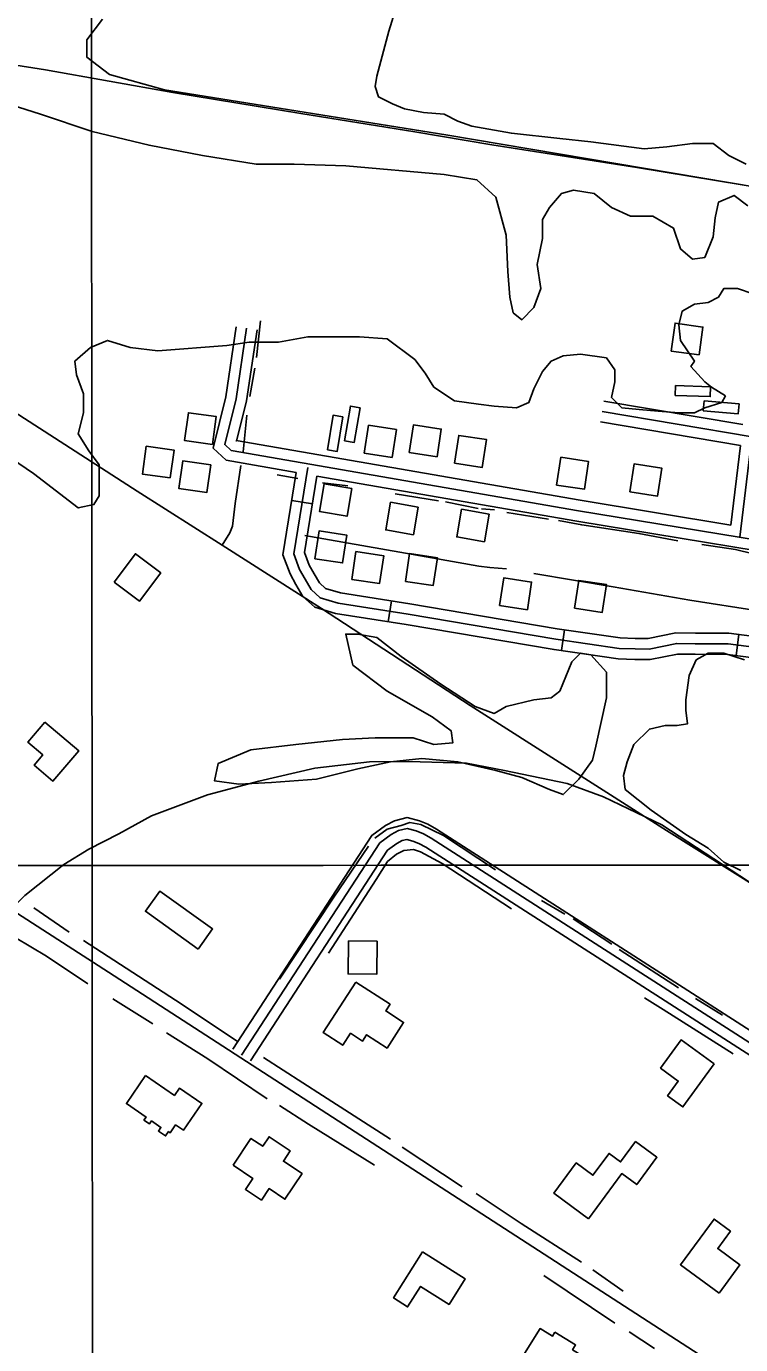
# Model space of a CAD drawing. Extents: x 3297772 to 3335630, y 634068 to 659439.
# Drawn here: x 3307038 to 3308055, y 653921 to 655798 of the extents above; entities that cross this region are included whole.
import ezdxf

# ---------------------------------------------------------------- set-up
doc = ezdxf.new("R2010")
doc.units = 0
for name, color, linetype in [('V-BLDG-OTLN', 7, 'Continuous'), ('V-GRID-MAJR', 7, 'Continuous'), ('V-ROAD-CNTR', 7, 'Continuous'), ('V-SITE-VEGE', 7, 'Continuous'), ('V-TOPO-SHOR', 7, 'Continuous')]:
    doc.layers.add(name, color=color, linetype=linetype)

msp = doc.modelspace()

# ---------------------------------------------------------------- linework, layer by layer
at = {"layer": 'V-BLDG-OTLN'}
for points in [[(3307995.7199712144, 655330.109313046), (3308001.1759603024, 655369.735233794), (3307961.550039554, 655375.191222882), (3307956.094050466, 655335.565302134)], [(3307962.164038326, 655286.373400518), (3308012.133938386, 655284.6434039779), (3308011.649939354, 655270.6524319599), (3307961.6800392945, 655272.3814285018)], [(3307513.2099362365, 655254.8294636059), (3307504.9229528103, 655205.520562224), (3307491.1169804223, 655207.8415575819), (3307499.403963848, 655257.149458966)], [(3308002.757957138, 655264.5544441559), (3308052.5698575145, 655260.2294528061), (3308051.358859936, 655246.281480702), (3308001.5459595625, 655250.6064720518)], [(3307302.956356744, 655202.695567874), (3307308.4123458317, 655242.321488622), (3307268.7864250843, 655247.77747771), (3307263.330435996, 655208.151556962)], [(3307488.786985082, 655242.100489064), (3307480.680001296, 655192.76258774), (3307466.865028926, 655195.0325832), (3307474.97301271, 655244.370484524)], [(3307519.1509243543, 655190.264592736), (3307558.686845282, 655184.1886048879), (3307564.76283313, 655223.7245258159), (3307525.226912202, 655229.800513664)], [(3307583.136796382, 655191.061591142), (3307622.67271731, 655184.9856032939), (3307628.7487051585, 655224.5215242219), (3307589.2127842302, 655230.59751207)], [(3307647.599667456, 655175.9346213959), (3307687.1355883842, 655169.858633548), (3307693.211576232, 655209.394554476), (3307653.675655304, 655215.4705423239)], [(3307242.864476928, 655154.84266358), (3307248.320466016, 655194.468584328), (3307208.694545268, 655199.924573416), (3307203.23855618, 655160.298652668)], [(3307300.465361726, 655173.738625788), (3307260.869440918, 655179.40261446), (3307255.2044522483, 655139.806693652), (3307294.8013730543, 655134.1417049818)], [(3307792.8733769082, 655144.804683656), (3307832.4092978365, 655138.728695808), (3307838.485285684, 655178.264616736), (3307798.9493647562, 655184.340604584)], [(3307897.103168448, 655135.2897026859), (3307936.639089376, 655129.213714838), (3307942.7150772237, 655168.749635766), (3307903.179156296, 655174.8256236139)], [(3307501.4329597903, 655139.786693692), (3307462.02303861, 655146.626680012), (3307455.18305229, 655107.2157588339), (3307494.593973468, 655100.3757725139)], [(3307595.9027708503, 655113.4767463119), (3307556.4928496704, 655120.3167326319), (3307549.6528633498, 655080.9058114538), (3307589.063784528, 655074.065825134)], [(3307696.91256883, 655103.4657663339), (3307657.50264765, 655110.3057526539), (3307650.6626613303, 655070.894831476), (3307690.073582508, 655064.0548451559)], [(3307448.621065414, 655040.0348931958), (3307488.156986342, 655033.9589053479), (3307494.23297419, 655073.4948262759), (3307454.697053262, 655079.5708141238)], [(3307162.891636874, 655006.510960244), (3307193.3705759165, 655047.0188792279), (3307229.4785037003, 655019.850933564), (3307198.9995646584, 654979.3430145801)], [(3307501.149960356, 655010.6139520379), (3307540.6858812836, 655004.53796419), (3307546.761869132, 655044.073885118), (3307507.2259482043, 655050.1498729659)], [(3307577.6028074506, 655007.7719577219), (3307617.1387283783, 655001.6959698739), (3307623.2147162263, 655041.2318908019), (3307583.678795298, 655047.3078786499)], [(3307711.66753932, 654973.3530265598), (3307751.203460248, 654967.277038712), (3307757.279448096, 655006.81295964), (3307717.7435271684, 655012.8889474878)], [(3307818.41732582, 654969.6630339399), (3307857.953246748, 654963.587046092), (3307864.0292345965, 655003.12296702), (3307824.4933136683, 655009.1989548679)], [(3307064.5528335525, 654807.2623587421), (3307112.542737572, 654766.6054400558), (3307075.955810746, 654723.419526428), (3307049.10886444, 654746.1634809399), (3307061.5028396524, 654760.79345168), (3307040.359881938, 654778.704415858)], [(3307282.494397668, 654484.328004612), (3307207.602547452, 654538.1678969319), (3307228.25350615, 654566.8928394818), (3307303.144356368, 654513.0519471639)], [(3307537.5108876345, 654495.575982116), (3307496.643969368, 654496.025981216), (3307496.1279704, 654449.1700749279), (3307536.994888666, 654448.7200758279)], [(3307507.2019482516, 654437.3900984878), (3307460.597041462, 654365.5112422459), (3307488.3669859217, 654347.5052782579), (3307499.4789636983, 654364.6432439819), (3307516.705929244, 654353.4732663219), (3307522.485917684, 654362.388248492), (3307551.508859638, 654343.5712861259), (3307575.08781248, 654379.940213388), (3307549.744863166, 654396.371180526), (3307555.878850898, 654405.832161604)], [(3308017.2529281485, 654320.8963314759), (3307972.7360171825, 654259.682453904), (3307950.839060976, 654275.606422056), (3307966.098030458, 654296.58938009), (3307940.8270810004, 654314.9663433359), (3307970.0840224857, 654355.1982628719)], [(3307207.816, 654304.39), (3307248.924, 654276.185), (3307256.102, 654286.6460000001), (3307287.938, 654264.802), (3307261.679, 654226.533), (3307250.595, 654234.138), (3307243.005, 654223.074), (3307240.5, 654224.7930000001), (3307236.2120000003, 654218.542), (3307226.142, 654225.452), (3307229.699, 654230.638), (3307216.291, 654239.837), (3307213.344, 654235.5430000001), (3307205.461, 654240.951), (3307208.394, 654245.224), (3307180.4, 654264.432)], [(3307332.3412979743, 654176.8406195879), (3307357.805247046, 654214.9165434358), (3307374.552213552, 654203.716565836), (3307383.590195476, 654217.2305388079), (3307413.7081352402, 654197.0885790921), (3307403.976154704, 654182.536608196), (3307430.43810178, 654164.83964359), (3307406.0761505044, 654128.4117164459), (3307383.55819554, 654143.4706863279), (3307372.644217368, 654127.1507189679), (3307349.8642629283, 654142.3846885), (3307360.3712419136, 654158.0956570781)], [(3307838.3782858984, 654100.671771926), (3307885.6431913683, 654164.9776433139), (3307906.964148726, 654149.3066746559), (3307935.5770915, 654188.235596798), (3307905.261152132, 654210.517552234), (3307884.000194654, 654181.5906100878), (3307867.5192276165, 654193.703585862), (3307844.665273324, 654162.608648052), (3307820.7603211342, 654180.178612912), (3307788.998384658, 654136.965699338)], [(3308024.093914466, 653994.5979840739), (3307969.130024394, 654035.2409027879), (3308017.0769285, 654100.082773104), (3308040.3658819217, 654082.8618075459), (3308022.1829182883, 654058.2718567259), (3308053.857854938, 654034.8499035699)], [(3307601.946, 654053.33), (3307662.685, 654015.129), (3307639.807, 653978.752), (3307599.1380000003, 654004.332), (3307580.8510000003, 653975.258), (3307560.7830000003, 653987.884)], [(3307790.548, 653939.191), (3307819.7770000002, 653920.998), (3307815.5870000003, 653914.267), (3307828.919, 653905.968), (3307813.697, 653881.509), (3307817.809, 653878.949), (3307797.642, 653846.55), (3307777.25, 653859.241), (3307791.881, 653882.75), (3307768.362, 653897.389), (3307767.531, 653896.054), (3307747.2120000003, 653908.698), (3307769.364, 653944.284), (3307786.919, 653933.356)]]:
    msp.add_lwpolyline(points, close=True, dxfattribs=at)
at = {"layer": 'V-GRID-MAJR'}
for points in [[(3307142.665, 639451.888), (3307140.4620000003, 642480.638), (3307136.054, 648541.983), (3307131.646, 654603.3520000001), (3307129.441, 657635.958)], [(3301871.984, 654599.909), (3307131.646, 654603.3520000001), (3312391.307, 654607.559), (3317650.968, 654612.532), (3322910.628, 654618.27), (3328170.287, 654624.772), (3333429.9450000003, 654632.04), (3333429.946, 654632.04)]]:
    msp.add_spline(points, degree=3, dxfattribs=at)
at = {"layer": 'V-ROAD-CNTR'}
for p, q in [((3307445.38307189, 655118.2327368), (3307415.7681311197, 655123.024727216)), ((3307557.77284711, 654979.8950134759), (3307553.1468563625, 654950.254072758)), ((3307804.231354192, 654938.805095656), (3307799.8733629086, 654909.1241550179)), ((3308052.2198582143, 654931.9961092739), (3308048.375865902, 654902.2431687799))]:
    msp.add_line(p, q, dxfattribs=at)
for points in [[(3308053.730855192, 655070.5388321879), (3308111.7977390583, 655550.734871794)], [(3308200.49656166, 653775.098423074), (3307155.2086522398, 654451.3740705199), (3305570.289822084, 655472.826027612)], [(3307322.6123174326, 655179.996613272), (3307303.828355, 655197.4115784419), (3307321.88831888, 655270.309432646), (3307336.792289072, 655370.183232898)], [(3307329.5513035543, 655194.01758523), (3307320.5163216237, 655202.394568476), (3307336.619289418, 655267.3924384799), (3307351.6282594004, 655367.969237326)], [(3307336.490289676, 655208.039557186), (3307337.204288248, 655207.3775585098), (3307351.3502599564, 655264.4754443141), (3307366.4642297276, 655365.7552417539)], [(3308058.0048466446, 655230.8305116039), (3307860.1472423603, 655264.36744453)], [(3308054.398853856, 655201.0145712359), (3307855.133252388, 655234.789503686)], [(3308071.0078206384, 655213.4125464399), (3307857.6402473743, 655249.578474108)], [(3308040.719881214, 655087.8797975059), (3307826.4903096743, 655123.1107270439), (3307336.490289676, 655208.039557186)], [(3308040.718881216, 655087.8797975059), (3308054.398853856, 655201.0145712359)], [(3307422.195118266, 655162.7366477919), (3307322.6123174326, 655179.996613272)], [(3309170.748621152, 654896.7081798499), (3308631.4486997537, 654975.531022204), (3307823.9923146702, 655108.3197566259), (3307329.5513035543, 655194.01758523)], [(3307422.195118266, 655162.7366477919), (3307403.22315621, 655045.5018822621), (3307413.451135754, 655018.42293642), (3307421.69811926, 655003.376966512), (3307431.755099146, 654986.355000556), (3307448.545065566, 654971.105031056), (3307478.355005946, 654961.926049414), (3307578.9298047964, 654946.2300808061), (3307789.1983842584, 654910.6911518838), (3307880.6542013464, 654897.2641787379), (3307904.27215411, 654896.5921800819), (3307926.0261106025, 654896.4671803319), (3307965.1500323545, 654904.287164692), (3307990.189982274, 654903.940165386), (3308036.0368905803, 654903.837165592), (3308351.203260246, 654863.1162470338), (3309186.0245906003, 654736.689499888), (3309221.821519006, 654739.106495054)], [(3307438.5630855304, 655169.9866332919), (3307418.6701253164, 655047.0568791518), (3307427.111108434, 655024.7089238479), (3307434.7350931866, 655010.7989516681), (3307443.517075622, 654995.9359813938), (3307456.1550503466, 654984.4570043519), (3307481.735999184, 654976.5800201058), (3307581.335799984, 654961.036051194), (3307791.5383795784, 654925.5081222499), (3307881.9611987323, 654912.2331487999), (3307904.528153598, 654911.591150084), (3307924.5841134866, 654911.4761503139), (3307963.7690351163, 654919.30813465), (3307990.3109820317, 654918.940135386), (3308037.018888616, 654918.8351355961), (3308353.287256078, 654877.971217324), (3309186.64958935, 654751.7654697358), (3309224.290514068, 654754.3074646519)], [(3307451.755059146, 655157.6126580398), (3307434.117094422, 655048.6118760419), (3307440.7710811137, 655030.9949112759), (3307447.772067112, 655018.2209368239), (3307455.2790520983, 655005.5169622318), (3307463.765035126, 654997.808977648), (3307485.1169924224, 654991.233990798), (3307583.741795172, 654975.842021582), (3307793.878374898, 654940.3250926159), (3307883.2681961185, 654927.202118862), (3307904.7841530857, 654926.590120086), (3307923.14211637, 654926.485120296), (3307962.388037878, 654934.3291046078), (3307990.4319817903, 654933.9401053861), (3308038.000886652, 654933.8331055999), (3308355.3712519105, 654892.826187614), (3309187.2745881, 654766.841439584), (3309209.326543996, 654768.330436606)], [(3309160.2616421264, 654883.081207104), (3308629.146704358, 654960.7080518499), (3307821.494319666, 655093.5287862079), (3307451.755059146, 655157.6126580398)], [(3308778.5284055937, 654114.8757435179), (3307942.753077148, 654661.204650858), (3307859.774243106, 654701.172570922), (3307808.0553465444, 654719.8795335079), (3307718.5545255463, 654738.586496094), (3307664.634633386, 654748.856475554), (3307582.2747981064, 654751.4624703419), (3307526.5069096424, 654750.726471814), (3307448.7440651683, 654742.0614891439), (3307368.870224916, 654723.3525265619), (3307295.749371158, 654703.9025654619), (3307216.399529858, 654674.0286252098), (3307169.6866232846, 654648.452676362), (3307127.1767083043, 654626.421720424), (3307091.507779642, 654604.649763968), (3307036.005890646, 654560.5828521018), (3306993.6019754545, 654519.251934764), (3306944.598073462, 654464.5840440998), (3306900.948160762, 654406.2621607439), (3306794.5643735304, 654242.59448808), (3306527.500907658, 653799.4923742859)], [(3308568.2018262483, 654047.7618777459), (3307621.864718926, 654655.2056628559), (3307609.616743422, 654661.9936492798), (3307597.4667677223, 654666.727639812), (3307580.2898020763, 654671.4636303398), (3307562.2358381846, 654667.1386389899), (3307549.404863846, 654660.106653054), (3307530.0189026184, 654646.097681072), (3307331.909298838, 654341.7872896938)], [(3308560.098842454, 654035.138902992), (3307614.169734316, 654642.3206886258), (3307603.229756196, 654648.3836764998), (3307592.7377771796, 654652.471668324), (3307580.0268026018, 654655.976661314), (3307567.6838272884, 654653.019667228), (3307557.433847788, 654647.4016784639), (3307541.066880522, 654635.5747021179), (3307344.480273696, 654333.603306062)], [(3308551.99585866, 654022.5159282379), (3307606.474749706, 654629.4357143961), (3307596.84276897, 654634.7737037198), (3307588.0087866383, 654638.215696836), (3307579.763803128, 654640.489692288), (3307573.131816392, 654638.9006954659), (3307565.46283173, 654634.6967038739), (3307552.114858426, 654625.0517231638), (3307357.051248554, 654325.4193224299)]]:
    msp.add_lwpolyline(points, dxfattribs=at)
at = {"layer": 'V-SITE-VEGE'}
for points in [[(3307603.2970000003, 655950.37), (3307554.174, 655790.601), (3307536.9790000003, 655726.693), (3307534.523, 655711.946), (3307539.437, 655697.198), (3307559.085, 655687.366), (3307576.278, 655679.993), (3307603.2970000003, 655675.076), (3307632.772, 655672.618), (3307652.423, 655662.786), (3307672.073, 655655.4130000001), (3307728.565, 655645.58), (3307797.341, 655638.206), (3307841.553, 655633.29), (3307917.696, 655623.458), (3307949.626, 655625.915), (3307986.472, 655630.831), (3308015.947, 655630.831), (3308038.053, 655613.627), (3308062.615, 655601.335)], [(3308524.387, 655493.185), (3307635.228, 655643.121), (3307234.862, 655707.029), (3307156.264, 655729.149), (3307124.332, 655753.731), (3307124.332, 655778.311), (3307146.438, 655807.807)], [(3306996.606, 655692.285), (3307058.011, 655672.62), (3307131.698, 655648.04), (3307212.754, 655628.377), (3307288.899, 655613.63), (3307365.041, 655601.3420000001), (3307419.08, 655601.3420000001), (3307492.767, 655598.882), (3307632.772, 655586.5920000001), (3307679.4420000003, 655579.2170000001), (3307706.4590000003, 655554.637), (3307721.197, 655500.562), (3307723.6520000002, 655448.944), (3307726.11, 655412.074), (3307731.023, 655389.951), (3307743.303, 655380.1190000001), (3307760.498, 655397.326), (3307770.322, 655424.3640000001), (3307765.409, 655458.774), (3307772.778, 655495.644), (3307772.778, 655522.684), (3307782.6040000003, 655539.889), (3307799.7970000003, 655559.552), (3307816.99, 655564.469), (3307846.465, 655559.552), (3307871.026, 655539.889), (3307898.045, 655527.599), (3307929.978, 655527.599), (3307959.453, 655510.394), (3307969.2770000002, 655480.897), (3307986.472, 655466.149), (3308003.665, 655468.607), (3308015.9450000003, 655498.104), (3308018.4020000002, 655525.142), (3308023.316, 655547.262), (3308045.42, 655557.094), (3308065.0700000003, 655542.3470000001)], [(3308072.4390000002, 655416.991), (3308050.333, 655424.3640000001), (3308030.682, 655424.3640000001), (3308023.316, 655412.074), (3308008.576, 655404.699), (3307988.928, 655402.241), (3307971.733, 655392.409), (3307966.821, 655372.746), (3307969.2770000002, 655350.623), (3307988.928, 655321.128), (3307984.014, 655313.753), (3308003.665, 655291.633), (3308013.489, 655284.256), (3308033.14, 655271.968)], [(3308033.14, 655271.968), (3308028.227, 655262.135), (3308003.665, 655254.763), (3307988.928, 655247.388), (3307966.821, 655247.388), (3307937.347, 655249.843), (3307910.327, 655252.305), (3307885.7660000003, 655254.763), (3307871.026, 655269.51), (3307875.9390000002, 655291.633), (3307875.9390000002, 655308.838), (3307863.66, 655326.0430000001), (3307826.8140000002, 655330.96), (3307802.252, 655328.503), (3307785.059, 655321.128), (3307772.778, 655306.38), (3307760.498, 655281.8), (3307753.129, 655262.135), (3307735.932, 655254.763), (3307704.004, 655257.22), (3307681.9, 655259.678), (3307647.5100000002, 655264.593), (3307618.035, 655284.256), (3307605.753, 655303.9230000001), (3307591.015, 655323.586), (3307551.716, 655353.081), (3307512.415, 655355.539), (3307438.728, 655355.539), (3307396.974, 655348.166), (3307355.217, 655348.166), (3307323.287, 655343.251), (3307225.036, 655335.876), (3307185.737, 655340.7930000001), (3307153.804, 655350.623), (3307129.2430000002, 655340.7930000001), (3307107.139, 655321.128), (3307109.592, 655301.465), (3307119.418, 655274.425), (3307119.418, 655247.388), (3307112.0500000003, 655217.892), (3307126.787, 655193.312), (3307141.525, 655173.647), (3307141.525, 655129.405), (3307134.156, 655117.1140000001), (3307112.0500000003, 655112.197), (3307048.187, 655161.357), (3306986.7800000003, 655203.147)], [(3308055.2460000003, 654596.0210000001), (3308030.682, 654608.311), (3308008.576, 654627.976), (3307976.644, 654647.639), (3307927.52, 654682.052), (3307890.679, 654711.549), (3307888.221, 654731.212), (3307893.134, 654750.877), (3307902.957, 654775.457), (3307925.065, 654797.577), (3307947.171, 654802.495), (3307964.366, 654802.495), (3307979.1010000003, 654804.9500000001), (3307976.644, 654824.615), (3307976.644, 654839.363), (3307981.559, 654873.775), (3307991.383, 654895.898), (3308008.576, 654905.728), (3308030.682, 654905.728), (3308060.157, 654895.898)]]:
    msp.add_lwpolyline(points, dxfattribs=at)
msp.add_lwpolyline([(3307848.9220000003, 654772.997), (3307844.009, 654753.334), (3307824.358, 654726.297), (3307802.252, 654704.174), (3307782.6040000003, 654711.549), (3307743.303, 654728.754), (3307706.4590000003, 654738.587), (3307652.423, 654750.877), (3307600.842, 654755.792), (3307556.63, 654750.877), (3307509.96, 654741.044), (3307451.0100000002, 654726.297), (3307387.149, 654721.379), (3307340.48, 654718.922), (3307306.094, 654723.837), (3307311.005, 654748.417), (3307357.6750000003, 654768.082), (3307421.5330000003, 654775.457), (3307487.8540000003, 654782.83), (3307534.523, 654785.287), (3307588.562, 654785.287), (3307618.035, 654775.457), (3307645.054, 654777.914), (3307642.596, 654795.12), (3307615.579, 654814.785), (3307551.716, 654851.653), (3307502.591, 654888.523), (3307492.767, 654932.768), (3307509.96, 654932.768), (3307536.9790000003, 654927.851), (3307571.367, 654900.813), (3307627.859, 654861.485), (3307676.984, 654829.532), (3307704.004, 654819.7000000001), (3307721.197, 654829.532), (3307760.498, 654839.363), (3307785.059, 654841.822), (3307797.341, 654851.653), (3307814.534, 654893.438), (3307826.8140000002, 654905.728), (3307841.553, 654903.268), (3307863.66, 654878.6900000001), (3307863.66, 654841.822)], close=True, dxfattribs=at)
at = {"layer": 'V-TOPO-SHOR'}
for p, q in [((3307371.5270000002, 655378.486), (3307365.49, 655326.312)), ((3307363.216, 655310.964), (3307356.386, 655271.061)), ((3307351.8340000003, 655244.203), (3307346.562, 655192.03)), ((3307424.286, 655154.089), (3307395.124, 655159.406)), ((3307495.646, 655143.482), (3307459.583, 655148.019)), ((3307624.562, 655122.245), (3307563.1750000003, 655132.104)), ((3307681.349, 655111.611), (3307634.538, 655120.729)), ((3307704.366, 655109.355), (3307685.953, 655110.854)), ((3307781.1010000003, 655096.456), (3307722.0160000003, 655105.551)), ((3307099.106, 654508.471), (3307048.648, 654542.976)), ((3307804.415, 654534.231), (3307771.285, 654553.726)), ((3307871.438, 654491.483), (3307816.463, 654527.485)), ((3307966.326, 654429.232), (3307881.981, 654483.981)), ((3307218.193, 654377.817), (3307160.9620000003, 654413.8150000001)), ((3308028.829, 654390.236), (3307990.423, 654414.235)), ((3307658.6380000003, 654146.225), (3307572.788, 654202.478)), ((3307875.624, 653951.823), (3307774.7090000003, 654020.081)), ((3307887.572, 653997.7270000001), (3307844.644, 654027.732)), ((3307932.1040000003, 653915.823), (3307895.957, 653939.826))]:
    msp.add_line(p, q, dxfattribs=at)
for points in [[(3308094.631, 655565.794), (3307906.932, 655596.799), (3307700.864, 655629.205), (3307591.145, 655647.35), (3307428.931, 655673.665), (3307246.73, 655703.277), (3307065.23, 655735.639), (3306835.65, 655772.0160000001), (3306687.198, 655794.454)], [(3308449.127, 654333.064), (3308336.92, 654405.813), (3308129.824, 654540.064), (3307949.094, 654653.302), (3307669.7120000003, 654831.04), (3307458.096, 654969.042), (3307316.608, 655059.334), (3307196.032, 655136.282), (3306917.398, 655315.527), (3306814.977, 655383.031), (3306546.019, 655556.687)], [(3307343.529, 655172.8470000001), (3307335.194, 655118.366), (3307331.417, 655086.1410000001), (3307327.6, 655076.927), (3307316.608, 655059.334)], [(3307965.267, 655065.349), (3307910.014, 655075.984), (3307828.678, 655088.107), (3307795.68, 655094.183)], [(3307721.397, 655025.77), (3307697.616, 655027.258), (3307682.268, 655029.532), (3307577.906, 655047.7490000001), (3307434.409, 655072.794)], [(3308345.105, 655003.924), (3308232.306, 655022.122), (3308107.228, 655041.834), (3308072.699, 655047.138), (3308047.3710000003, 655053.229), (3307999.798, 655060.045)], [(3308615.358, 654881.691), (3308458.053, 654906.709), (3308425.051, 654914.319), (3308392.0640000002, 654915.792), (3308359.071, 654919.566), (3308306.8880000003, 654929.442), (3308177.2060000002, 654950.678), (3307982.302, 654980.998), (3307873.336, 654999.973), (3307760.535, 655018.939)], [(3307705.765, 654597.23), (3307631.961, 654645.98), (3307599.59, 654661.715), (3307583.788, 654664.6950000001), (3307571.762, 654660.159), (3307551.465, 654654.856), (3307534.19, 654642.0380000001)], [(3307525.185, 654630.737), (3307475.676, 654558.438), (3307398.424, 654441.709)], [(3307728.434, 654541.61), (3307629.7800000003, 654606.112), (3307598.911, 654622.6020000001), (3307589.125, 654626.344), (3307575.59, 654624.814), (3307565.069, 654619.53), (3307552.302, 654608.9770000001), (3307535.803, 654583.373), (3307468.305, 654478.696)], [(3307125.571, 654434.809), (3307066.828, 654474.5650000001), (3307022.04, 654500.9450000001), (3307013.367, 654506.055)], [(3307339.339, 654352.473), (3307250.472, 654411.728), (3307119.4390000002, 654496.476)], [(3308043.974, 654335.358), (3307944.572, 654398.355), (3307918.214, 654414.851)], [(3307380.86, 654271.3150000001), (3307296.509, 654328.323), (3307237.772, 654365.068)], [(3307556.22, 654213.729), (3307459.827, 654275.978), (3307375.484, 654329.976)], [(3307533.725, 654176.831), (3307439.595, 654235.321), (3307398.178, 654261.571)], [(3307828.076, 654038.984), (3307742.228, 654093.731), (3307678.213, 654136.485)]]:
    msp.add_lwpolyline(points, dxfattribs=at)

doc.saveas('drawing.dxf')
